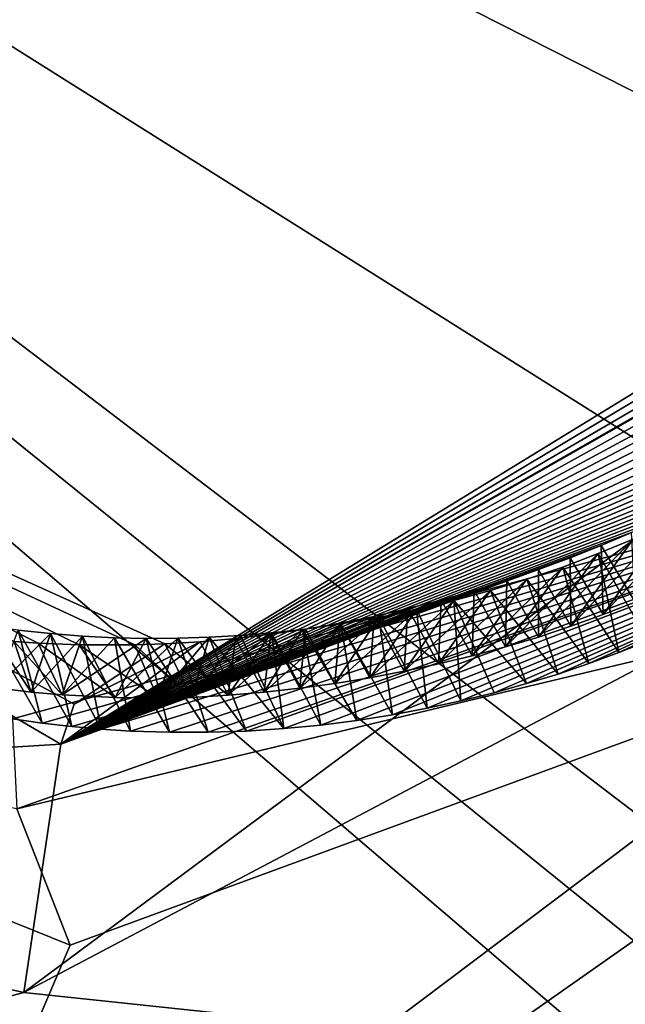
# Model space of a CAD drawing. Header units: millimetres. Extents: x -147 to 294, y -82 to 275.
# Tile 353 of 609: x 255.81 to 256.89, y 174.09 to 175.84. Entities that reach past the tile are written whole.
import ezdxf

# ---------------------------------------------------------------- set-up
doc = ezdxf.new("R2010")
doc.units = ezdxf.units.MM
doc.header["$LTSCALE"] = 67.506716
for name, color, linetype in [('1844', 7, 'CONTINUOUS'), ('2835', 7, 'CONTINUOUS'), ('3591', 7, 'CONTINUOUS'), ('3594', 7, 'CONTINUOUS'), ('3595', 7, 'CONTINUOUS'), ('3596', 7, 'CONTINUOUS'), ('3597', 7, 'CONTINUOUS'), ('3598', 7, 'CONTINUOUS'), ('3599', 7, 'CONTINUOUS'), ('751', 7, 'CONTINUOUS'), ('807', 7, 'CONTINUOUS')]:
    doc.layers.add(name, color=color, linetype=linetype)

msp = doc.modelspace()

# ---------------------------------------------------------------- linework, layer by layer
at = {"layer": '1844', "linetype": 'CONTINUOUS'}
for points in [[(258.4128, 175.4797, -27.0496), (263.1443, 173.3288, -29.217), (255.8131, 174.1063, -26.9183), (258.4128, 175.4797, -27.0496)], [(255.8131, 174.1063, -26.9183), (255.1497, 173.9303, -26.8166), (254.2777, 174.4505, -26.3929), (255.8131, 174.1063, -26.9183)], [(263.1443, 173.3288, -29.217), (255.1497, 173.9303, -26.8166), (255.8131, 174.1063, -26.9183), (263.1443, 173.3288, -29.217)]]:
    msp.add_3dface(points, dxfattribs=at)
at = {"layer": '2835', "linetype": 'CONTINUOUS'}
for points in [[(255.4696, 173.1937, -24.6475), (263.9317, 169.3792, -28.5881), (257.9775, 174.9556, -24.6013), (255.4696, 173.1937, -24.6475)], [(255.8961, 174.1909, -24.3685), (255.4696, 173.1937, -24.6475), (257.9775, 174.9556, -24.6013), (255.8961, 174.1909, -24.3685)], [(254.8145, 174.6274, -23.9317), (255.4696, 173.1937, -24.6475), (255.8961, 174.1909, -24.3685), (254.8145, 174.6274, -23.9317)]]:
    msp.add_3dface(points, dxfattribs=at)
at = {"layer": '3591', "linetype": 'CONTINUOUS'}
for points in [[(255.8007, 174.4343, -24.346), (257.8095, 175.1435, -24.6033), (255.7929, 174.5946, -24.544), (255.8007, 174.4343, -24.346)], [(255.7929, 174.5946, -24.544), (257.8095, 175.1435, -24.6033), (255.8461, 174.587, -24.5617), (255.7929, 174.5946, -24.544)], [(255.8007, 174.4343, -24.346), (257.9775, 174.9556, -24.6013), (257.8095, 175.1435, -24.6033), (255.8007, 174.4343, -24.346)], [(255.8461, 174.587, -24.5617), (257.8095, 175.1435, -24.6033), (255.899, 174.5809, -24.5788), (255.8461, 174.587, -24.5617)], [(255.899, 174.5809, -24.5788), (257.8095, 175.1435, -24.6033), (255.9514, 174.5762, -24.5951), (255.899, 174.5809, -24.5788)], [(255.9514, 174.5762, -24.5951), (257.8095, 175.1435, -24.6033), (256.0034, 174.5729, -24.6108), (255.9514, 174.5762, -24.5951)], [(256.0034, 174.5729, -24.6108), (257.8095, 175.1435, -24.6033), (256.0733, 174.5706, -24.6311), (256.0034, 174.5729, -24.6108)], [(256.0733, 174.5706, -24.6311), (257.8095, 175.1435, -24.6033), (256.1422, 174.5706, -24.6502), (256.0733, 174.5706, -24.6311)], [(256.1422, 174.5706, -24.6502), (257.8095, 175.1435, -24.6033), (256.21, 174.5729, -24.668), (256.1422, 174.5706, -24.6502)], [(256.21, 174.5729, -24.668), (257.8095, 175.1435, -24.6033), (256.2769, 174.5772, -24.6848), (256.21, 174.5729, -24.668)], [(256.2769, 174.5772, -24.6848), (257.8095, 175.1435, -24.6033), (256.3426, 174.5836, -24.7004), (256.2769, 174.5772, -24.6848)], [(256.3426, 174.5836, -24.7004), (257.8095, 175.1435, -24.6033), (256.4071, 174.5918, -24.7149), (256.3426, 174.5836, -24.7004)], [(256.4071, 174.5918, -24.7149), (257.8095, 175.1435, -24.6033), (256.4703, 174.6018, -24.7283), (256.4071, 174.5918, -24.7149)], [(256.4703, 174.6018, -24.7283), (257.8095, 175.1435, -24.6033), (256.5322, 174.6135, -24.7407), (256.4703, 174.6018, -24.7283)], [(256.5322, 174.6135, -24.7407), (257.8095, 175.1435, -24.6033), (256.5927, 174.6267, -24.7521), (256.5322, 174.6135, -24.7407)], [(256.5927, 174.6267, -24.7521), (257.8095, 175.1435, -24.6033), (256.6518, 174.6413, -24.7625), (256.5927, 174.6267, -24.7521)], [(256.6518, 174.6413, -24.7625), (257.8095, 175.1435, -24.6033), (256.7096, 174.6574, -24.7719), (256.6518, 174.6413, -24.7625)], [(256.7096, 174.6574, -24.7719), (257.8095, 175.1435, -24.6033), (256.7659, 174.6746, -24.7805), (256.7096, 174.6574, -24.7719)], [(256.7659, 174.6746, -24.7805), (257.8095, 175.1435, -24.6033), (256.8208, 174.6931, -24.7882), (256.7659, 174.6746, -24.7805)], [(256.8208, 174.6931, -24.7882), (257.8095, 175.1435, -24.6033), (256.8744, 174.7127, -24.795), (256.8208, 174.6931, -24.7882)], [(256.8744, 174.7127, -24.795), (257.8095, 175.1435, -24.6033), (256.9265, 174.7332, -24.8011), (256.8744, 174.7127, -24.795)], [(255.8961, 174.1909, -24.3685), (257.9775, 174.9556, -24.6013), (255.8007, 174.4343, -24.346), (255.8961, 174.1909, -24.3685)], [(254.8145, 174.6274, -23.9317), (255.8961, 174.1909, -24.3685), (255.8007, 174.4343, -24.346), (254.8145, 174.6274, -23.9317)]]:
    msp.add_3dface(points, dxfattribs=at)
at = {"layer": '3594', "linetype": 'CONTINUOUS'}
for points in [[(256.8374, 174.8894, -25.4388), (256.9265, 174.7332, -24.8011), (256.8999, 174.9152, -25.4447), (256.8374, 174.8894, -25.4388)], [(256.7741, 174.8655, -25.432), (256.8744, 174.7127, -24.795), (256.8374, 174.8894, -25.4388), (256.7741, 174.8655, -25.432)], [(256.8744, 174.7127, -24.795), (256.9265, 174.7332, -24.8011), (256.8374, 174.8894, -25.4388), (256.8744, 174.7127, -24.795)], [(256.7101, 174.8436, -25.4242), (256.8208, 174.6931, -24.7882), (256.7741, 174.8655, -25.432), (256.7101, 174.8436, -25.4242)], [(256.8208, 174.6931, -24.7882), (256.8744, 174.7127, -24.795), (256.7741, 174.8655, -25.432), (256.8208, 174.6931, -24.7882)], [(256.6454, 174.8236, -25.4154), (256.7659, 174.6746, -24.7805), (256.7101, 174.8436, -25.4242), (256.6454, 174.8236, -25.4154)], [(256.7659, 174.6746, -24.7805), (256.8208, 174.6931, -24.7882), (256.7101, 174.8436, -25.4242), (256.7659, 174.6746, -24.7805)], [(256.5799, 174.8056, -25.4058), (256.7096, 174.6574, -24.7719), (256.6454, 174.8236, -25.4154), (256.5799, 174.8056, -25.4058)], [(256.7096, 174.6574, -24.7719), (256.7659, 174.6746, -24.7805), (256.6454, 174.8236, -25.4154), (256.7096, 174.6574, -24.7719)], [(256.5135, 174.7896, -25.3951), (256.5927, 174.6267, -24.7521), (256.5799, 174.8056, -25.4058), (256.5135, 174.7896, -25.3951)], [(256.5927, 174.6267, -24.7521), (256.6518, 174.6413, -24.7625), (256.5799, 174.8056, -25.4058), (256.5927, 174.6267, -24.7521)], [(256.6518, 174.6413, -24.7625), (256.7096, 174.6574, -24.7719), (256.5799, 174.8056, -25.4058), (256.6518, 174.6413, -24.7625)], [(256.3786, 174.7639, -25.3708), (256.4703, 174.6018, -24.7283), (256.4464, 174.7757, -25.3834), (256.3786, 174.7639, -25.3708)], [(256.4464, 174.7757, -25.3834), (256.5322, 174.6135, -24.7407), (256.5135, 174.7896, -25.3951), (256.4464, 174.7757, -25.3834)], [(256.4703, 174.6018, -24.7283), (256.5322, 174.6135, -24.7407), (256.4464, 174.7757, -25.3834), (256.4703, 174.6018, -24.7283)], [(256.5322, 174.6135, -24.7407), (256.5927, 174.6267, -24.7521), (256.5135, 174.7896, -25.3951), (256.5322, 174.6135, -24.7407)], [(255.7929, 174.5946, -24.544), (255.8461, 174.587, -24.5617), (255.7457, 174.7607, -25.2119), (255.7929, 174.5946, -24.544)], [(255.7457, 174.7607, -25.2119), (255.8461, 174.587, -24.5617), (255.8032, 174.7528, -25.2295), (255.7457, 174.7607, -25.2119)], [(256.3101, 174.7542, -25.3572), (256.4071, 174.5918, -24.7149), (256.3786, 174.7639, -25.3708), (256.3101, 174.7542, -25.3572)], [(256.4071, 174.5918, -24.7149), (256.4703, 174.6018, -24.7283), (256.3786, 174.7639, -25.3708), (256.4071, 174.5918, -24.7149)], [(255.8461, 174.587, -24.5617), (255.899, 174.5809, -24.5788), (255.8032, 174.7528, -25.2295), (255.8461, 174.587, -24.5617)], [(255.8032, 174.7528, -25.2295), (255.899, 174.5809, -24.5788), (255.8606, 174.7467, -25.2463), (255.8032, 174.7528, -25.2295)], [(255.899, 174.5809, -24.5788), (255.9514, 174.5762, -24.5951), (255.8606, 174.7467, -25.2463), (255.899, 174.5809, -24.5788)], [(255.8606, 174.7467, -25.2463), (255.9514, 174.5762, -24.5951), (255.9178, 174.7421, -25.2625), (255.8606, 174.7467, -25.2463)], [(255.9514, 174.5762, -24.5951), (256.0034, 174.5729, -24.6108), (255.9178, 174.7421, -25.2625), (255.9514, 174.5762, -24.5951)], [(255.9178, 174.7421, -25.2625), (256.0034, 174.5729, -24.6108), (255.9747, 174.7393, -25.278), (255.9178, 174.7421, -25.2625)], [(256.0034, 174.5729, -24.6108), (256.0733, 174.5706, -24.6311), (255.9747, 174.7393, -25.278), (256.0034, 174.5729, -24.6108)], [(255.9747, 174.7393, -25.278), (256.0733, 174.5706, -24.6311), (256.0314, 174.738, -25.2928), (255.9747, 174.7393, -25.278)], [(256.0314, 174.738, -25.2928), (256.1422, 174.5706, -24.6502), (256.0878, 174.7383, -25.307), (256.0314, 174.738, -25.2928)], [(256.0733, 174.5706, -24.6311), (256.1422, 174.5706, -24.6502), (256.0314, 174.738, -25.2928), (256.0733, 174.5706, -24.6311)], [(256.0878, 174.7383, -25.307), (256.21, 174.5729, -24.668), (256.1439, 174.7401, -25.3205), (256.0878, 174.7383, -25.307)], [(256.1422, 174.5706, -24.6502), (256.21, 174.5729, -24.668), (256.0878, 174.7383, -25.307), (256.1422, 174.5706, -24.6502)], [(256.1439, 174.7401, -25.3205), (256.2769, 174.5772, -24.6848), (256.1997, 174.7433, -25.3334), (256.1439, 174.7401, -25.3205)], [(256.21, 174.5729, -24.668), (256.2769, 174.5772, -24.6848), (256.1439, 174.7401, -25.3205), (256.21, 174.5729, -24.668)], [(256.1997, 174.7433, -25.3334), (256.2769, 174.5772, -24.6848), (256.2551, 174.7481, -25.3456), (256.1997, 174.7433, -25.3334)], [(256.2551, 174.7481, -25.3456), (256.3426, 174.5836, -24.7004), (256.3101, 174.7542, -25.3572), (256.2551, 174.7481, -25.3456)], [(256.2769, 174.5772, -24.6848), (256.3426, 174.5836, -24.7004), (256.2551, 174.7481, -25.3456), (256.2769, 174.5772, -24.6848)], [(256.3426, 174.5836, -24.7004), (256.4071, 174.5918, -24.7149), (256.3101, 174.7542, -25.3572), (256.3426, 174.5836, -24.7004)]]:
    msp.add_3dface(points, dxfattribs=at)
at = {"layer": '3595', "linetype": 'CONTINUOUS'}
for points in [[(256.9617, 174.943, -25.4497), (257.0225, 174.9726, -25.4537), (256.8462, 174.7805, -25.4835), (256.9617, 174.943, -25.4497)], [(256.8462, 174.7805, -25.4835), (257.0225, 174.9726, -25.4537), (256.9031, 174.8028, -25.4893), (256.8462, 174.7805, -25.4835)], [(256.8999, 174.9152, -25.4447), (256.9617, 174.943, -25.4497), (256.7888, 174.7597, -25.4769), (256.8999, 174.9152, -25.4447)], [(256.7888, 174.7597, -25.4769), (256.9617, 174.943, -25.4497), (256.8462, 174.7805, -25.4835), (256.7888, 174.7597, -25.4769)], [(256.8374, 174.8894, -25.4388), (256.8999, 174.9152, -25.4447), (256.7307, 174.7406, -25.4695), (256.8374, 174.8894, -25.4388)], [(256.7307, 174.7406, -25.4695), (256.8999, 174.9152, -25.4447), (256.7888, 174.7597, -25.4769), (256.7307, 174.7406, -25.4695)], [(256.7741, 174.8655, -25.432), (256.8374, 174.8894, -25.4388), (256.6719, 174.7231, -25.4613), (256.7741, 174.8655, -25.432)], [(256.6719, 174.7231, -25.4613), (256.8374, 174.8894, -25.4388), (256.7307, 174.7406, -25.4695), (256.6719, 174.7231, -25.4613)], [(256.7101, 174.8436, -25.4242), (256.7741, 174.8655, -25.432), (256.6125, 174.707, -25.4524), (256.7101, 174.8436, -25.4242)], [(256.6125, 174.707, -25.4524), (256.7741, 174.8655, -25.432), (256.6719, 174.7231, -25.4613), (256.6125, 174.707, -25.4524)], [(256.6454, 174.8236, -25.4154), (256.7101, 174.8436, -25.4242), (256.5524, 174.6925, -25.4427), (256.6454, 174.8236, -25.4154)], [(256.5524, 174.6925, -25.4427), (256.7101, 174.8436, -25.4242), (256.6125, 174.707, -25.4524), (256.5524, 174.6925, -25.4427)], [(256.5799, 174.8056, -25.4058), (256.6454, 174.8236, -25.4154), (256.4916, 174.6795, -25.4323), (256.5799, 174.8056, -25.4058)], [(256.4916, 174.6795, -25.4323), (256.6454, 174.8236, -25.4154), (256.5524, 174.6925, -25.4427), (256.4916, 174.6795, -25.4323)], [(256.5135, 174.7896, -25.3951), (256.5799, 174.8056, -25.4058), (256.4301, 174.6679, -25.4211), (256.5135, 174.7896, -25.3951)], [(256.4301, 174.6679, -25.4211), (256.5799, 174.8056, -25.4058), (256.4916, 174.6795, -25.4323), (256.4301, 174.6679, -25.4211)], [(256.3786, 174.7639, -25.3708), (256.4464, 174.7757, -25.3834), (256.3051, 174.6494, -25.3966), (256.3786, 174.7639, -25.3708)], [(256.3051, 174.6494, -25.3966), (256.4464, 174.7757, -25.3834), (256.368, 174.6579, -25.4092), (256.3051, 174.6494, -25.3966)], [(256.4464, 174.7757, -25.3834), (256.5135, 174.7896, -25.3951), (256.368, 174.6579, -25.4092), (256.4464, 174.7757, -25.3834)], [(256.368, 174.6579, -25.4092), (256.5135, 174.7896, -25.3951), (256.4301, 174.6679, -25.4211), (256.368, 174.6579, -25.4092)], [(256.3101, 174.7542, -25.3572), (256.3786, 174.7639, -25.3708), (256.2416, 174.6423, -25.3831), (256.3101, 174.7542, -25.3572)], [(256.2416, 174.6423, -25.3831), (256.3786, 174.7639, -25.3708), (256.3051, 174.6494, -25.3966), (256.2416, 174.6423, -25.3831)], [(255.8032, 174.7528, -25.2295), (255.8606, 174.7467, -25.2463), (255.7638, 174.6497, -25.2593), (255.8032, 174.7528, -25.2295)], [(255.7638, 174.6497, -25.2593), (255.8606, 174.7467, -25.2463), (255.8262, 174.6425, -25.2778), (255.7638, 174.6497, -25.2593)], [(255.8606, 174.7467, -25.2463), (255.9178, 174.7421, -25.2625), (255.8262, 174.6425, -25.2778), (255.8606, 174.7467, -25.2463)], [(255.8262, 174.6425, -25.2778), (255.9178, 174.7421, -25.2625), (255.8818, 174.6377, -25.2938), (255.8262, 174.6425, -25.2778)], [(255.9178, 174.7421, -25.2625), (255.9747, 174.7393, -25.278), (255.8818, 174.6377, -25.2938), (255.9178, 174.7421, -25.2625)], [(255.9747, 174.7393, -25.278), (256.0314, 174.738, -25.2928), (255.8818, 174.6377, -25.2938), (255.9747, 174.7393, -25.278)], [(255.8818, 174.6377, -25.2938), (256.0314, 174.738, -25.2928), (255.9761, 174.6327, -25.3195), (255.8818, 174.6377, -25.2938)], [(256.0314, 174.738, -25.2928), (256.0878, 174.7383, -25.307), (255.9761, 174.6327, -25.3195), (256.0314, 174.738, -25.2928)], [(255.9761, 174.6327, -25.3195), (256.0878, 174.7383, -25.307), (256.0523, 174.6316, -25.3392), (255.9761, 174.6327, -25.3195)], [(256.0878, 174.7383, -25.307), (256.1439, 174.7401, -25.3205), (256.0523, 174.6316, -25.3392), (256.0878, 174.7383, -25.307)], [(256.0523, 174.6316, -25.3392), (256.1439, 174.7401, -25.3205), (256.1126, 174.6327, -25.3541), (256.0523, 174.6316, -25.3392)], [(256.1997, 174.7433, -25.3334), (256.2551, 174.7481, -25.3456), (256.1126, 174.6327, -25.3541), (256.1997, 174.7433, -25.3334)], [(256.1126, 174.6327, -25.3541), (256.2551, 174.7481, -25.3456), (256.1774, 174.6368, -25.369), (256.1126, 174.6327, -25.3541)], [(256.1439, 174.7401, -25.3205), (256.1997, 174.7433, -25.3334), (256.1126, 174.6327, -25.3541), (256.1439, 174.7401, -25.3205)], [(256.2551, 174.7481, -25.3456), (256.3101, 174.7542, -25.3572), (256.1774, 174.6368, -25.369), (256.2551, 174.7481, -25.3456)], [(256.1774, 174.6368, -25.369), (256.3101, 174.7542, -25.3572), (256.2416, 174.6423, -25.3831), (256.1774, 174.6368, -25.369)]]:
    msp.add_3dface(points, dxfattribs=at)
at = {"layer": '3596', "linetype": 'CONTINUOUS'}
for points in [[(255.7638, 174.6497, -25.2593), (255.8262, 174.6425, -25.2778), (255.7648, 174.735, -25.7063), (255.7638, 174.6497, -25.2593)], [(255.7648, 174.735, -25.7063), (255.8262, 174.6425, -25.2778), (255.7962, 174.7324, -25.718), (255.7648, 174.735, -25.7063)], [(255.8262, 174.6425, -25.2778), (255.8818, 174.6377, -25.2938), (255.7962, 174.7324, -25.718), (255.8262, 174.6425, -25.2778)], [(255.7962, 174.7324, -25.718), (255.8818, 174.6377, -25.2938), (255.8388, 174.7296, -25.7336), (255.7962, 174.7324, -25.718)], [(255.8818, 174.6377, -25.2938), (255.9761, 174.6327, -25.3195), (255.8388, 174.7296, -25.7336), (255.8818, 174.6377, -25.2938)], [(255.8388, 174.7296, -25.7336), (255.9761, 174.6327, -25.3195), (255.9119, 174.7267, -25.7593), (255.8388, 174.7296, -25.7336)], [(255.9761, 174.6327, -25.3195), (256.0523, 174.6316, -25.3392), (255.9119, 174.7267, -25.7593), (255.9761, 174.6327, -25.3195)], [(255.9119, 174.7267, -25.7593), (256.0523, 174.6316, -25.3392), (256.0114, 174.7266, -25.7928), (255.9119, 174.7267, -25.7593)], [(256.0114, 174.7266, -25.7928), (256.1126, 174.6327, -25.3541), (256.0646, 174.7285, -25.81), (256.0114, 174.7266, -25.7928)], [(256.0523, 174.6316, -25.3392), (256.1126, 174.6327, -25.3541), (256.0114, 174.7266, -25.7928), (256.0523, 174.6316, -25.3392)]]:
    msp.add_3dface(points, dxfattribs=at)
at = {"layer": '3597', "linetype": 'CONTINUOUS'}
for points in [[(255.879, 174.5492, -26.5904), (254.2777, 174.4505, -26.3929), (253.8541, 175.7295, -25.5144), (255.879, 174.5492, -26.5904)], [(255.7962, 174.7324, -25.718), (255.8388, 174.7296, -25.7336), (253.8541, 175.7295, -25.5144), (255.7962, 174.7324, -25.718)], [(255.8388, 174.7296, -25.7336), (255.9119, 174.7267, -25.7593), (253.8541, 175.7295, -25.5144), (255.8388, 174.7296, -25.7336)], [(255.9119, 174.7267, -25.7593), (256.0114, 174.7266, -25.7928), (253.8541, 175.7295, -25.5144), (255.9119, 174.7267, -25.7593)], [(256.0114, 174.7266, -25.7928), (256.0646, 174.7285, -25.81), (253.8541, 175.7295, -25.5144), (256.0114, 174.7266, -25.7928)], [(253.8541, 175.7295, -25.5144), (256.0646, 174.7285, -25.81), (255.9029, 174.6207, -26.4833), (253.8541, 175.7295, -25.5144)], [(255.879, 174.5492, -26.5904), (253.8541, 175.7295, -25.5144), (255.9029, 174.6207, -26.4833), (255.879, 174.5492, -26.5904)], [(255.8131, 174.1063, -26.9183), (254.2777, 174.4505, -26.3929), (255.879, 174.5492, -26.5904), (255.8131, 174.1063, -26.9183)]]:
    msp.add_3dface(points, dxfattribs=at)
at = {"layer": '3598', "linetype": 'CONTINUOUS'}
for points in [[(258.4128, 175.4797, -27.0496), (255.8131, 174.1063, -26.9183), (258.1773, 175.8629, -26.6838), (258.4128, 175.4797, -27.0496)], [(255.8131, 174.1063, -26.9183), (255.879, 174.5492, -26.5904), (258.1773, 175.8629, -26.6838), (255.8131, 174.1063, -26.9183)], [(258.1773, 175.8629, -26.6838), (255.879, 174.5492, -26.5904), (257.9299, 175.8077, -25.9247), (258.1773, 175.8629, -26.6838)], [(257.9299, 175.8077, -25.9247), (255.879, 174.5492, -26.5904), (257.8968, 175.7577, -25.9373), (257.9299, 175.8077, -25.9247)], [(257.8968, 175.7577, -25.9373), (255.879, 174.5492, -26.5904), (257.8619, 175.7079, -25.9492), (257.8968, 175.7577, -25.9373)], [(257.8619, 175.7079, -25.9492), (255.879, 174.5492, -26.5904), (257.8249, 175.658, -25.9603), (257.8619, 175.7079, -25.9492)], [(257.8249, 175.658, -25.9603), (255.879, 174.5492, -26.5904), (257.7857, 175.608, -25.9708), (257.8249, 175.658, -25.9603)], [(257.7857, 175.608, -25.9708), (255.879, 174.5492, -26.5904), (257.7439, 175.5576, -25.9805), (257.7857, 175.608, -25.9708)], [(257.7439, 175.5576, -25.9805), (255.879, 174.5492, -26.5904), (257.6993, 175.5069, -25.9893), (257.7439, 175.5576, -25.9805)], [(257.6993, 175.5069, -25.9893), (255.879, 174.5492, -26.5904), (257.6518, 175.4559, -25.9973), (257.6993, 175.5069, -25.9893)], [(257.6518, 175.4559, -25.9973), (255.879, 174.5492, -26.5904), (257.6015, 175.4052, -26.0043), (257.6518, 175.4559, -25.9973)], [(257.6015, 175.4052, -26.0043), (255.879, 174.5492, -26.5904), (257.5487, 175.3551, -26.0102), (257.6015, 175.4052, -26.0043)], [(257.5487, 175.3551, -26.0102), (255.879, 174.5492, -26.5904), (257.4935, 175.3059, -26.015), (257.5487, 175.3551, -26.0102)], [(257.4935, 175.3059, -26.015), (255.879, 174.5492, -26.5904), (257.4363, 175.258, -26.0185), (257.4935, 175.3059, -26.015)], [(257.4363, 175.258, -26.0185), (255.879, 174.5492, -26.5904), (257.3916, 175.2226, -26.0202), (257.4363, 175.258, -26.0185)], [(257.3916, 175.2226, -26.0202), (255.879, 174.5492, -26.5904), (257.3459, 175.1881, -26.0212), (257.3916, 175.2226, -26.0202)], [(257.3459, 175.1881, -26.0212), (255.879, 174.5492, -26.5904), (257.2995, 175.1548, -26.0213), (257.3459, 175.1881, -26.0212)], [(257.2995, 175.1548, -26.0213), (255.879, 174.5492, -26.5904), (257.2523, 175.1226, -26.0207), (257.2995, 175.1548, -26.0213)], [(257.2523, 175.1226, -26.0207), (255.879, 174.5492, -26.5904), (257.2043, 175.0915, -26.0193), (257.2523, 175.1226, -26.0207)], [(257.2043, 175.0915, -26.0193), (255.879, 174.5492, -26.5904), (257.1554, 175.0613, -26.0171), (257.2043, 175.0915, -26.0193)], [(257.1554, 175.0613, -26.0171), (255.879, 174.5492, -26.5904), (257.1055, 175.0322, -26.0142), (257.1554, 175.0613, -26.0171)], [(257.1055, 175.0322, -26.0142), (255.879, 174.5492, -26.5904), (257.0547, 175.0042, -26.0104), (257.1055, 175.0322, -26.0142)], [(257.0547, 175.0042, -26.0104), (255.879, 174.5492, -26.5904), (257.003, 174.9774, -26.0058), (257.0547, 175.0042, -26.0104)], [(257.003, 174.9774, -26.0058), (255.879, 174.5492, -26.5904), (256.9504, 174.9516, -26.0003), (257.003, 174.9774, -26.0058)], [(256.9504, 174.9516, -26.0003), (255.879, 174.5492, -26.5904), (256.8969, 174.9271, -25.994), (256.9504, 174.9516, -26.0003)], [(256.8969, 174.9271, -25.994), (255.879, 174.5492, -26.5904), (256.8425, 174.9038, -25.9868), (256.8969, 174.9271, -25.994)], [(256.8425, 174.9038, -25.9868), (255.879, 174.5492, -26.5904), (256.7873, 174.8817, -25.9787), (256.8425, 174.9038, -25.9868)], [(256.7873, 174.8817, -25.9787), (255.879, 174.5492, -26.5904), (256.7311, 174.8609, -25.9697), (256.7873, 174.8817, -25.9787)], [(256.7311, 174.8609, -25.9697), (255.879, 174.5492, -26.5904), (256.6742, 174.8415, -25.9598), (256.7311, 174.8609, -25.9697)], [(256.6742, 174.8415, -25.9598), (255.879, 174.5492, -26.5904), (256.6163, 174.8234, -25.949), (256.6742, 174.8415, -25.9598)], [(256.6163, 174.8234, -25.949), (255.879, 174.5492, -26.5904), (256.5576, 174.8066, -25.9373), (256.6163, 174.8234, -25.949)], [(256.5576, 174.8066, -25.9373), (255.879, 174.5492, -26.5904), (256.4981, 174.7913, -25.9247), (256.5576, 174.8066, -25.9373)], [(256.4981, 174.7913, -25.9247), (255.879, 174.5492, -26.5904), (256.4379, 174.7775, -25.9111), (256.4981, 174.7913, -25.9247)], [(256.4379, 174.7775, -25.9111), (255.879, 174.5492, -26.5904), (256.3771, 174.7652, -25.8966), (256.4379, 174.7775, -25.9111)], [(256.3771, 174.7652, -25.8966), (255.879, 174.5492, -26.5904), (256.3156, 174.7545, -25.8812), (256.3771, 174.7652, -25.8966)], [(256.3156, 174.7545, -25.8812), (255.879, 174.5492, -26.5904), (256.2535, 174.7454, -25.8648), (256.3156, 174.7545, -25.8812)], [(256.2535, 174.7454, -25.8648), (255.879, 174.5492, -26.5904), (256.1909, 174.738, -25.8475), (256.2535, 174.7454, -25.8648)], [(256.1909, 174.738, -25.8475), (255.879, 174.5492, -26.5904), (256.1279, 174.7323, -25.8292), (256.1909, 174.738, -25.8475)], [(255.879, 174.5492, -26.5904), (255.9029, 174.6207, -26.4833), (256.1279, 174.7323, -25.8292), (255.879, 174.5492, -26.5904)], [(255.9029, 174.6207, -26.4833), (256.0646, 174.7285, -25.81), (256.1279, 174.7323, -25.8292), (255.9029, 174.6207, -26.4833)]]:
    msp.add_3dface(points, dxfattribs=at)
at = {"layer": '3599', "linetype": 'CONTINUOUS'}
for points in [[(256.9031, 174.8028, -25.4893), (256.8969, 174.9271, -25.994), (256.8425, 174.9038, -25.9868), (256.9031, 174.8028, -25.4893)], [(256.8462, 174.7805, -25.4835), (256.8425, 174.9038, -25.9868), (256.7873, 174.8817, -25.9787), (256.8462, 174.7805, -25.4835)], [(256.8462, 174.7805, -25.4835), (256.9031, 174.8028, -25.4893), (256.8425, 174.9038, -25.9868), (256.8462, 174.7805, -25.4835)], [(256.7888, 174.7597, -25.4769), (256.7873, 174.8817, -25.9787), (256.7311, 174.8609, -25.9697), (256.7888, 174.7597, -25.4769)], [(256.7888, 174.7597, -25.4769), (256.8462, 174.7805, -25.4835), (256.7873, 174.8817, -25.9787), (256.7888, 174.7597, -25.4769)], [(256.7307, 174.7406, -25.4695), (256.7311, 174.8609, -25.9697), (256.6742, 174.8415, -25.9598), (256.7307, 174.7406, -25.4695)], [(256.7307, 174.7406, -25.4695), (256.7888, 174.7597, -25.4769), (256.7311, 174.8609, -25.9697), (256.7307, 174.7406, -25.4695)], [(256.6719, 174.7231, -25.4613), (256.6742, 174.8415, -25.9598), (256.6163, 174.8234, -25.949), (256.6719, 174.7231, -25.4613)], [(256.6719, 174.7231, -25.4613), (256.7307, 174.7406, -25.4695), (256.6742, 174.8415, -25.9598), (256.6719, 174.7231, -25.4613)], [(256.6125, 174.707, -25.4524), (256.6163, 174.8234, -25.949), (256.5576, 174.8066, -25.9373), (256.6125, 174.707, -25.4524)], [(256.6125, 174.707, -25.4524), (256.6719, 174.7231, -25.4613), (256.6163, 174.8234, -25.949), (256.6125, 174.707, -25.4524)], [(256.4916, 174.6795, -25.4323), (256.4981, 174.7913, -25.9247), (256.4379, 174.7775, -25.9111), (256.4916, 174.6795, -25.4323)], [(256.4916, 174.6795, -25.4323), (256.5524, 174.6925, -25.4427), (256.4981, 174.7913, -25.9247), (256.4916, 174.6795, -25.4323)], [(256.5524, 174.6925, -25.4427), (256.5576, 174.8066, -25.9373), (256.4981, 174.7913, -25.9247), (256.5524, 174.6925, -25.4427)], [(256.5524, 174.6925, -25.4427), (256.6125, 174.707, -25.4524), (256.5576, 174.8066, -25.9373), (256.5524, 174.6925, -25.4427)], [(256.4301, 174.6679, -25.4211), (256.4379, 174.7775, -25.9111), (256.3771, 174.7652, -25.8966), (256.4301, 174.6679, -25.4211)], [(256.4301, 174.6679, -25.4211), (256.4916, 174.6795, -25.4323), (256.4379, 174.7775, -25.9111), (256.4301, 174.6679, -25.4211)], [(256.368, 174.6579, -25.4092), (256.3771, 174.7652, -25.8966), (256.3156, 174.7545, -25.8812), (256.368, 174.6579, -25.4092)], [(256.368, 174.6579, -25.4092), (256.4301, 174.6679, -25.4211), (256.3771, 174.7652, -25.8966), (256.368, 174.6579, -25.4092)], [(256.1774, 174.6368, -25.369), (256.1909, 174.738, -25.8475), (256.1279, 174.7323, -25.8292), (256.1774, 174.6368, -25.369)], [(256.1774, 174.6368, -25.369), (256.2416, 174.6423, -25.3831), (256.1909, 174.738, -25.8475), (256.1774, 174.6368, -25.369)], [(256.2416, 174.6423, -25.3831), (256.2535, 174.7454, -25.8648), (256.1909, 174.738, -25.8475), (256.2416, 174.6423, -25.3831)], [(256.2416, 174.6423, -25.3831), (256.3051, 174.6494, -25.3966), (256.2535, 174.7454, -25.8648), (256.2416, 174.6423, -25.3831)], [(256.3051, 174.6494, -25.3966), (256.3156, 174.7545, -25.8812), (256.2535, 174.7454, -25.8648), (256.3051, 174.6494, -25.3966)], [(256.3051, 174.6494, -25.3966), (256.368, 174.6579, -25.4092), (256.3156, 174.7545, -25.8812), (256.3051, 174.6494, -25.3966)], [(256.0646, 174.7285, -25.81), (256.1774, 174.6368, -25.369), (256.1279, 174.7323, -25.8292), (256.0646, 174.7285, -25.81)], [(256.1126, 174.6327, -25.3541), (256.1774, 174.6368, -25.369), (256.0646, 174.7285, -25.81), (256.1126, 174.6327, -25.3541)]]:
    msp.add_3dface(points, dxfattribs=at)
at = {"layer": '751', "linetype": 'CONTINUOUS'}
for points in [[(232.1514, 169.8574, -50.8643), (232.317, 180.3264, -49.292), (256.1637, 187.6719, -49.125), (232.1514, 169.8574, -50.8643)], [(249.1904, 168.567, -51.6094), (232.1514, 169.8574, -50.8643), (256.1637, 187.6719, -49.125), (249.1904, 168.567, -51.6094)], [(268.656, 183.2375, -49.424), (249.1904, 168.567, -51.6094), (256.1637, 187.6719, -49.125), (268.656, 183.2375, -49.424)], [(258.1015, 166.8887, -51.1842), (249.1904, 168.567, -51.6094), (268.656, 183.2375, -49.424), (258.1015, 166.8887, -51.1842)]]:
    msp.add_3dface(points, dxfattribs=at)
at = {"layer": '807', "linetype": 'CONTINUOUS'}
for points in [[(251.8813, 178.2578, -48.5114), (271.6002, 171.3833, -48.2746), (258.4713, 186.6761, -47.2366), (251.8813, 178.2578, -48.5114)], [(246.5433, 168.7383, -49.6388), (262.5198, 165.9072, -48.7649), (251.8813, 178.2578, -48.5114), (246.5433, 168.7383, -49.6388)], [(251.8813, 178.2578, -48.5114), (262.5198, 165.9072, -48.7649), (264.4922, 167.4576, -48.7016), (251.8813, 178.2578, -48.5114)], [(271.6002, 171.3833, -48.2746), (251.8813, 178.2578, -48.5114), (270.6248, 170.6523, -48.3453), (271.6002, 171.3833, -48.2746)], [(270.6248, 170.6523, -48.3453), (251.8813, 178.2578, -48.5114), (269.048, 169.5563, -48.4442), (270.6248, 170.6523, -48.3453)], [(269.048, 169.5563, -48.4442), (251.8813, 178.2578, -48.5114), (267.3742, 168.4981, -48.5347), (269.048, 169.5563, -48.4442)], [(267.3742, 168.4981, -48.5347), (251.8813, 178.2578, -48.5114), (265.5592, 167.8231, -48.6383), (267.3742, 168.4981, -48.5347)], [(265.5592, 167.8231, -48.6383), (251.8813, 178.2578, -48.5114), (265.0199, 167.6324, -48.6699), (265.5592, 167.8231, -48.6383)], [(265.0199, 167.6324, -48.6699), (251.8813, 178.2578, -48.5114), (264.4922, 167.4576, -48.7016), (265.0199, 167.6324, -48.6699)]]:
    msp.add_3dface(points, dxfattribs=at)

doc.saveas('drawing.dxf')
